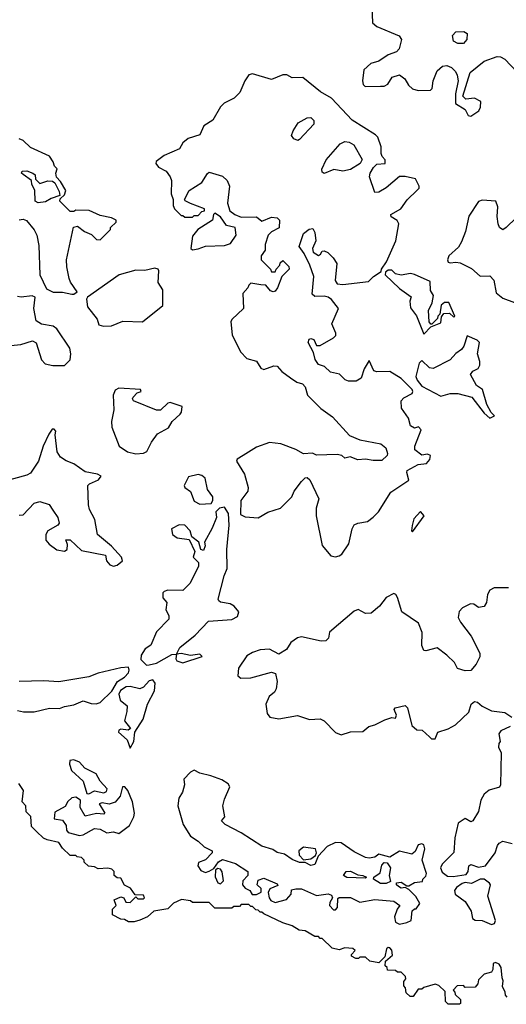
# Model space of a CAD drawing. Extents: x 1966327 to 2147849, y 395140 to 552178.
# Tile 274 of 316: x 2096057 to 2098643, y 422060 to 427290. Entities that reach past the tile are written whole.
import ezdxf

# ---------------------------------------------------------------- set-up
doc = ezdxf.new("R2010")
doc.units = 0

msp = doc.modelspace()

# ---------------------------------------------------------------- linework, layer by layer
at = {"layer": '0CON20XD'}
for points in [[(2097929.5, 427360.5), (2097933, 427273), (2097955, 427254), (2098074.1, 427204.1), (2098086.7, 427185), (2098074, 427135), (2098060.5, 427119.5), (2098015, 427103.3), (2097965, 427070), (2097923.9, 427056.1), (2097886.4, 427023.6), (2097878.8, 426965), (2097882.5, 426945), (2097892.5, 426935), (2097975, 426936.2)], [(2098385, 427162.5), (2098362, 427175), (2098357.5, 427205), (2098374.5, 427225.5), (2098417.3, 427227.3), (2098436.1, 427216.1), (2098433.8, 427185), (2098415, 427164), (2098385, 427162.5)], [(2097975, 426936.2), (2097995, 426936.7), (2098013.3, 426946.7), (2098037.5, 426985), (2098075, 426996.7), (2098103.3, 426975), (2098122.7, 426942.7), (2098145, 426922), (2098175, 426914.2), (2098240, 426915), (2098248.8, 426925), (2098254, 426965), (2098275, 427017.5), (2098305, 427043.3), (2098326.4, 427046.4), (2098352.5, 427035), (2098373.6, 427013.6), (2098382.5, 426995), (2098386.7, 426965), (2098373.3, 426895), (2098373.3, 426845), (2098425, 426812.5), (2098440.7, 426780.7), (2098455, 426777.5), (2098496.7, 426805), (2098506, 426825), (2098507.5, 426855), (2098475, 426872.5), (2098428.3, 426868.3), (2098413, 426883), (2098450.5, 427009.5), (2098525, 427070), (2098595, 427094), (2098612.9, 427092.9), (2098635, 427079.2), (2098734.6, 426974.6)], [(2097735, 424436), (2097755, 424441.2), (2097769.1, 424450.9), (2097806, 424505), (2097824, 424585), (2097834.1, 424605.9), (2097853.9, 424616.1), (2097905.9, 424624.1), (2097935, 424646.7), (2097963.3, 424675), (2098030.5, 424779.5), (2098126.1, 424843.9), (2098113.8, 424885), (2098116.7, 424895), (2098175, 424926.7), (2098218.3, 424931.7), (2098237, 424953), (2098240, 424975), (2098225, 424982.5), (2098195, 424977.5), (2098157.5, 425005), (2098156.7, 425025), (2098191.7, 425111.7), (2098177, 425127), (2098155, 425120), (2098135, 425132.5), (2098123.6, 425173.6), (2098086.1, 425226.1), (2098084.2, 425265.8), (2098099.1, 425280.9), (2098143.3, 425305), (2098146.2, 425315), (2098143.3, 425325), (2098083.9, 425383.9), (2098025, 425421.2), (2097955, 425420), (2097940, 425425), (2097915, 425480), (2097887.5, 425435), (2097872.5, 425385), (2097845, 425370), (2097805, 425370), (2097786.4, 425376.4), (2097756.1, 425406.1), (2097708.3, 425418.3), (2097677, 425447), (2097645, 425457.5), (2097626.7, 425485), (2097618.3, 425521.7), (2097590, 425575), (2097595, 425592.5), (2097605, 425596.2), (2097620.7, 425590.7), (2097635, 425560), (2097655, 425560), (2097725, 425600), (2097737, 425613), (2097737.5, 425625), (2097716.7, 425675), (2097751.2, 425755), (2097715, 425803.3), (2097695.9, 425815.9), (2097675, 425821.2), (2097625, 425820), (2097612, 425832), (2097620, 425925), (2097600, 425985), (2097568.3, 426048.3), (2097542.5, 426085), (2097566.4, 426153.6), (2097595, 426176.7), (2097615, 426180), (2097625, 426160), (2097630.8, 426115), (2097613.8, 426075), (2097617.5, 426055), (2097645, 426037.5), (2097656.4, 426043.6), (2097665, 426060), (2097675, 426062.5), (2097695, 426053.3), (2097724, 426024), (2097742.5, 425995), (2097733.3, 425905), (2097745, 425887.5), (2097775, 425882.5), (2097911.7, 425898.3), (2097937.5, 425925), (2097978.3, 425951.7), (2097980, 425965), (2098007, 426003), (2098056.7, 426115), (2098072.5, 426205), (2098063, 426223), (2098031.7, 426241.7), (2098030, 426255), (2098082.5, 426285), (2098117, 426333), (2098170, 426385), (2098180, 426395), (2098180, 426405), (2098160, 426445), (2098105, 426457.5), (2098075, 426457.5), (2098005, 426396.2), (2097965, 426373.8), (2097945, 426372.5), (2097916.7, 426455), (2097920, 426475), (2097936.7, 426505), (2097955, 426522.5), (2098000, 426525), (2098000, 426545), (2097983, 426563), (2097978.3, 426578.3), (2097977.5, 426615), (2097960, 426665), (2097948.8, 426678.8), (2097825, 426756.7), (2097715, 426872.5), (2097656.4, 426906.4), (2097561.7, 426981.7), (2097505, 426980), (2097477, 426997), (2097455, 426997.5), (2097395, 426971.2), (2097295, 427002), (2097275, 426996.2), (2097254.4, 426965.6), (2097226.8, 426903.2), (2097196.4, 426873.6), (2097144.5, 426845.5), (2097125, 426826.2), (2097084.2, 426755.8), (2097036.7, 426725), (2097015, 426677.5), (2096952.3, 426657.7), (2096924.2, 426635.8), (2096905.8, 426604.2), (2096825, 426567.5), (2096783.4, 426536.6), (2096780, 426525), (2096795, 426507.1), (2096836.2, 426485), (2096856.2, 426455), (2096863.3, 426435), (2096862.5, 426365), (2096872.5, 426335), (2096873, 426303), (2096880, 426285), (2096915, 426250), (2096925, 426250), (2096935, 426240), (2096975, 426240), (2096985, 426250), (2097005, 426250), (2097025, 426270), (2097040, 426275), (2097040, 426285), (2096965, 426312.5), (2096937, 426327), (2096933.3, 426335), (2096958.3, 426381.7), (2097025, 426424), (2097055, 426473.3), (2097065, 426480), (2097135, 426458.5), (2097160, 426435), (2097172, 426405), (2097160.8, 426315), (2097174.4, 426274.4), (2097200, 426255), (2097235, 426241.2), (2097315, 426243.3), (2097345, 426220), (2097395, 426240), (2097425, 426236.7), (2097437.5, 426225), (2097436.7, 426183.3), (2097395, 426162.5), (2097377.5, 426145), (2097362.5, 426095), (2097362.5, 426065), (2097340, 426035), (2097340, 426015), (2097390, 425965), (2097395, 425950), (2097415, 425950), (2097420, 425965), (2097440, 425985), (2097441.7, 425998.3), (2097455, 426010), (2097488.3, 425978.3), (2097490, 425965), (2097450, 425925), (2097427.5, 425865), (2097415, 425847.5), (2097405, 425843.3), (2097389.3, 425849.3), (2097365, 425880), (2097338.3, 425881.7), (2097285, 425890), (2097275, 425880), (2097270, 425865), (2097242.5, 425835), (2097247.5, 425755), (2097185, 425697.5), (2097180, 425685), (2097186.7, 425615), (2097230, 425525), (2097265, 425490), (2097316.2, 425476.2), (2097338.3, 425438.3), (2097355, 425432.5), (2097408.3, 425451.7), (2097425, 425450), (2097450.7, 425420.7), (2097497, 425387), (2097530, 425365), (2097560, 425355), (2097575, 425340), (2097587.5, 425295), (2097657.5, 425225), (2097719.5, 425179.5), (2097810.7, 425080.7), (2097865, 425057.5), (2097977, 425037), (2098002.5, 425015), (2098012.5, 424985), (2098010, 424975), (2097981.7, 424948.3), (2097935, 424947.5), (2097895, 424956.2), (2097855, 424952), (2097813, 424967), (2097785, 424960), (2097770, 424975), (2097745, 424980), (2097635, 424976.7), (2097613, 424987), (2097565, 424983.3), (2097525, 425006.2), (2097445, 425036.2), (2097385, 425043.8), (2097315, 425019.2), (2097245.6, 424974.4), (2097213.3, 424955), (2097208.8, 424945), (2097251.4, 424875), (2097272, 424805), (2097270, 424785), (2097232.5, 424735), (2097231.2, 424661.2), (2097255, 424650), (2097325, 424643.8), (2097375.7, 424674.3), (2097442.5, 424695), (2097503.3, 424755), (2097516.7, 424785), (2097555, 424837.5), (2097573.9, 424856.1), (2097585, 424857.5), (2097600, 424845), (2097646.7, 424745), (2097632, 424695), (2097632.5, 424655), (2097665, 424497.5), (2097711.2, 424441.2), (2097735, 424436)], [(2097535, 426647.5), (2097515, 426657.5), (2097502.5, 426675), (2097510.5, 426699.5), (2097537.7, 426742.3), (2097585, 426768.8), (2097605, 426770), (2097620, 426755), (2097620, 426735), (2097545, 426653.3), (2097535, 426647.5)], [(2096053.9, 426226.1), (2096075, 426230), (2096093, 426223), (2096133.6, 426173.6), (2096148.8, 426145), (2096159.7, 426089.7), (2096164.4, 425935), (2096199.3, 425859.3), (2096235, 425842.5), (2096285, 425842.5), (2096335, 425832.5), (2096345, 425832.5), (2096362.5, 425845), (2096326.7, 425895), (2096320, 425915), (2096307, 425977), (2096306.7, 426015), (2096343, 426187), (2096365, 426192.5), (2096402.5, 426165), (2096438.3, 426148.3), (2096465, 426122.5), (2096485, 426120), (2096540, 426175), (2096540, 426185), (2096570, 426215), (2096570, 426225), (2096545, 426236.7), (2096485, 426250), (2096426.4, 426276.4), (2096355, 426277.5), (2096345, 426270), (2096325, 426270), (2096270, 426325), (2096271.7, 426338.3), (2096295, 426360), (2096301.7, 426381.7), (2096275, 426430), (2096253, 426453), (2096250, 426475), (2096257, 426497), (2096242, 426512), (2096235.8, 426535), (2096215, 426564.2), (2096115, 426610), (2096075, 426647.5), (2096055, 426657.5)], [(2097675, 426473.3), (2097665, 426480), (2097663.8, 426495), (2097685.8, 426545), (2097760.2, 426629.8), (2097785, 426642.9), (2097808.7, 426638.7), (2097833.3, 426625), (2097877, 426547), (2097866.7, 426525), (2097815, 426494.2), (2097775, 426485.8), (2097726.4, 426493.6), (2097675, 426473.3)], [(2096155, 426317.5), (2096140, 426325), (2096137.5, 426385), (2096122.5, 426415), (2096120, 426435), (2096075, 426467.5), (2096067.5, 426475), (2096070, 426485), (2096095, 426486.2), (2096127.5, 426475), (2096140, 426465), (2096141.7, 426441.7), (2096165, 426420), (2096207, 426433), (2096232.5, 426432.5), (2096243.3, 426423.3), (2096267, 426377), (2096270, 426355), (2096225, 426340), (2096195, 426322.5), (2096155, 426317.5)], [(2098695, 426237.5), (2098643.3, 426185), (2098625, 426174), (2098606.7, 426185), (2098600, 426205), (2098594, 426245), (2098598.8, 426295), (2098587.5, 426325), (2098515, 426331.2), (2098495, 426323.3), (2098444.1, 426245.9), (2098426.7, 426165), (2098405, 426110), (2098389.3, 426080.7), (2098337.5, 426035), (2098330, 426015), (2098335, 426002.5), (2098345, 425997.5), (2098375, 426002), (2098397.9, 425997.9), (2098458.8, 425968.8), (2098505, 425927.5), (2098555, 425930), (2098576.4, 425906.4), (2098589.3, 425839.3), (2098625, 425810), (2098687, 425787)], [(2096975, 426067.5), (2097005, 426072.5), (2097045, 426087.5), (2097145, 426090), (2097178.3, 426101.7), (2097207.5, 426145), (2097202.5, 426185), (2097155.9, 426195.9), (2097125, 426242.5), (2097095, 426262.5), (2097087.5, 426255), (2097082.5, 426225), (2097003.9, 426176.1), (2096975, 426140), (2096967.5, 426075), (2096975, 426067.5)], [(2096501.9, 425661.9), (2096545, 425663.5), (2096605, 425688), (2096710, 425685), (2096818.3, 425771.7), (2096817.5, 425855), (2096793.6, 425893.6), (2096796.7, 425955), (2096792.5, 425965), (2096775, 425970), (2096721.7, 425958.3), (2096675, 425959.2), (2096586.1, 425933.9), (2096417.5, 425815), (2096412.5, 425805), (2096417.5, 425765), (2096468.3, 425698.3), (2096478.8, 425668.8), (2096501.9, 425661.9)], [(2098205, 425620), (2098241.7, 425658.3), (2098295, 425680), (2098298.3, 425711.7), (2098311.7, 425728.3), (2098341.7, 425731.7), (2098365, 425710), (2098370, 425715), (2098338.3, 425788.3), (2098315, 425786.7), (2098297, 425773), (2098290, 425725), (2098280, 425715), (2098278.3, 425701.7), (2098248.3, 425671.7), (2098241.7, 425671.7), (2098232.5, 425685), (2098230, 425745), (2098248.8, 425785), (2098256.7, 425825), (2098240.7, 425850.7), (2098239.3, 425899.3), (2098155, 425936.2), (2098135, 425941.2), (2098085, 425932.5), (2098055, 425940), (2098035, 425960), (2098015, 425960), (2098001.7, 425948.3), (2098000, 425935), (2098075, 425862.5), (2098137.5, 425817.5), (2098130, 425795), (2098135, 425760), (2098166.7, 425716.7), (2098205, 425620)], [(2095975, 425556), (2096064.1, 425564.1), (2096125, 425583.8), (2096145, 425572.5), (2096172.7, 425482.7), (2096191.9, 425461.9), (2096233.2, 425453.2), (2096295, 425452.9), (2096325, 425483.3), (2096328.8, 425515), (2096323.8, 425545), (2096255, 425647.5), (2096235, 425662.5), (2096173, 425673), (2096145, 425690), (2096132.5, 425755), (2096140, 425815), (2096123, 425823), (2096065, 425816.7), (2096045, 425820)], [(2098555, 425172.5), (2098580, 425185), (2098563, 425203), (2098540, 425245), (2098517.5, 425325), (2098485, 425347.5), (2098452.5, 425405), (2098465, 425422.5), (2098493, 425437), (2098502.5, 425455), (2098502.5, 425475), (2098490, 425515), (2098500, 425575), (2098488.3, 425588.3), (2098435, 425610), (2098416.7, 425555), (2098405, 425537.5), (2098375, 425517.5), (2098345, 425482.5), (2098255, 425437.5), (2098235, 425440), (2098195, 425480), (2098180, 425465), (2098163.3, 425395), (2098170, 425375), (2098193.9, 425343.9), (2098295, 425290), (2098345, 425303.3), (2098385, 425303.3), (2098460, 425285), (2098525, 425200), (2098555, 425172.5)], [(2096675, 424984.4), (2096715, 424988.1), (2096733.2, 424996.8), (2096757.1, 425045), (2096789.8, 425090.2), (2096848.7, 425121.3), (2096867.5, 425155), (2096910, 425195), (2096917.5, 425205), (2096920, 425235), (2096857, 425257), (2096845, 425253.3), (2096805, 425216.2), (2096785, 425215.8), (2096662.5, 425265), (2096656.7, 425275), (2096661.2, 425285), (2096681.7, 425308.3), (2096702.5, 425315), (2096700, 425325), (2096585, 425333.3), (2096565, 425322.5), (2096553.9, 425296.1), (2096557.7, 425217.7), (2096545.8, 425155), (2096546.2, 425125), (2096586.2, 425025), (2096630, 424995), (2096675, 424984.4)], [(2096555, 424386.5), (2096575, 424391.6), (2096604.5, 424415), (2096598, 424435), (2096545, 424493.1), (2096470.8, 424555), (2096456, 424635), (2096428.3, 424688.3), (2096422.3, 424712.3), (2096418.8, 424815), (2096427.5, 424825), (2096476.7, 424845), (2096490, 424865), (2096470, 424875), (2096405, 424888.8), (2096345, 424931.2), (2096305, 424946), (2096275, 424966), (2096255.8, 424995), (2096246.7, 425085), (2096250, 425105), (2096240, 425115), (2096230, 425115), (2096212.3, 425087.7), (2096182, 425025), (2096157.5, 424945), (2096115, 424881.2), (2096095, 424870), (2095972.5, 424837.5)], [(2097015, 424715.7), (2097075, 424720), (2097083.3, 424735), (2097083.3, 424755), (2097056, 424795), (2097043.3, 424855), (2097025, 424869.2), (2097005, 424874.4), (2096955, 424861.2), (2096931.1, 424815), (2096935, 424804.3), (2096964.5, 424784.5), (2096985, 424733.1), (2097015, 424715.7)], [(2096055, 424657.5), (2096075, 424660), (2096135, 424722), (2096165, 424731.2), (2096213.8, 424713.8), (2096234, 424684), (2096260, 424645), (2096267.5, 424615), (2096260, 424605), (2096207.5, 424575), (2096196.7, 424555), (2096196.7, 424525), (2096214.2, 424504.2), (2096255, 424473.3), (2096295, 424467.5), (2096310, 424475), (2096311.7, 424501.7), (2096303, 424527), (2096325, 424527.5), (2096385, 424470), (2096512.5, 424445), (2096518.1, 424415), (2096536.5, 424395), (2096555, 424386.5)], [(2096731.7, 423861.7), (2096745, 423862.5), (2096785, 423872.5), (2096865, 423917.5), (2096890, 423920), (2096907.5, 423955), (2096989.3, 424020.7), (2097060, 424095), (2097185, 424103.3), (2097215, 424120), (2097222.5, 424145), (2097197.5, 424175), (2097175, 424186.7), (2097125, 424196.7), (2097115, 424202.5), (2097112.3, 424212.3), (2097143.8, 424335), (2097160, 424375), (2097157.5, 424475), (2097171.2, 424605), (2097166.4, 424666.4), (2097145, 424700), (2097120, 424695), (2097100, 424675), (2097102.5, 424645), (2097080.7, 424589.3), (2097040, 424515), (2097042.5, 424495), (2097035, 424470), (2097020, 424475), (2097010, 424515), (2096972.5, 424542.5), (2096963.3, 424575), (2096935, 424604.2), (2096905, 424606.7), (2096863.3, 424585), (2096868.8, 424555), (2096895, 424538), (2096958.3, 424528.3), (2096987.5, 424465), (2096980, 424435), (2097007, 424407), (2097007, 424387), (2096963.6, 424296.4), (2096925, 424257.5), (2096845, 424260), (2096825, 424253.3), (2096818.8, 424245), (2096818.3, 424218.3), (2096840, 424195), (2096834, 424155), (2096850, 424125), (2096850, 424105), (2096785, 424038), (2096755, 423967.5), (2096725, 423947.5), (2096702.5, 423915), (2096701.7, 423891.7), (2096731.7, 423861.7)], [(2098145, 424570), (2098207.5, 424655), (2098187, 424677), (2098152.3, 424637.7), (2098143, 424603), (2098140, 424575), (2098145, 424570)], [(2098655, 424272.5), (2098578.3, 424271.7), (2098555, 424260), (2098543, 424237), (2098537.5, 424195), (2098525, 424172.5), (2098495, 424167.5), (2098470, 424185), (2098453.6, 424186.4), (2098410, 424165), (2098393, 424147), (2098387.5, 424115), (2098399.3, 424089.3), (2098456.7, 424015), (2098503.3, 423925), (2098502.5, 423905), (2098483.6, 423866.4), (2098455, 423832.5), (2098425, 423831.2), (2098384.2, 423844.2), (2098367.5, 423875), (2098327.5, 423915), (2098275, 423952.5), (2098215, 423937.5), (2098205, 423940), (2098193.8, 423965), (2098196, 424035), (2098176.2, 424085), (2098087.5, 424145), (2098065, 424220), (2098056.4, 424236.4), (2098045, 424242.5), (2098005, 424220), (2097970, 424175), (2097925, 424137.5), (2097895.9, 424135.9), (2097856.1, 424156.1), (2097835, 424148.8), (2097704.1, 424035.9), (2097698.8, 424005), (2097685, 423991.2), (2097659.3, 423989.3), (2097555, 424011.2), (2097534.3, 424005.7), (2097498.3, 423981.7), (2097474.4, 423945), (2097435, 423920.4), (2097385, 423945.8), (2097335, 423942), (2097295, 423928.8), (2097265, 423911.2), (2097220, 423845), (2097216.7, 423805), (2097231.7, 423791.7), (2097285, 423794), (2097395, 423823.8), (2097417.1, 423817.1), (2097425.5, 423774.5), (2097421.1, 423735), (2097412.1, 423717.9), (2097383.3, 423695), (2097366.2, 423655), (2097372, 423605), (2097385.9, 423585.9), (2097434.1, 423575.9), (2097533.9, 423593.9), (2097597, 423573), (2097655, 423576.7), (2097675, 423566.2), (2097735, 423502.9), (2097765, 423491.9), (2097815, 423507.5), (2097881.4, 423508.6), (2097912.5, 423535), (2097945, 423543.8), (2097998.3, 423571.7), (2098035, 423582.5), (2098055, 423580), (2098060, 423595), (2098047.5, 423625), (2098052.5, 423635), (2098105, 423647.5), (2098117.5, 423635), (2098141.7, 423541.7), (2098168.3, 423518.3), (2098196.1, 423516.1), (2098235, 423480), (2098245, 423470), (2098265, 423470), (2098280, 423505), (2098335, 423523.3), (2098372.5, 423545), (2098445, 423612.5), (2098456.4, 423653.6), (2098475, 423667.5), (2098490, 423665), (2098515, 423643.3), (2098565, 423618.8), (2098635, 423610), (2098672, 423585)], [(2096925, 423873.3), (2097027, 423907), (2097015, 423920), (2096965, 423912.5), (2096915, 423922.5), (2096890, 423920), (2096887.5, 423895), (2096892.5, 423885), (2096925, 423873.3)], [(2096077, 423613), (2096135, 423613.3), (2096215, 423633.3), (2096269.3, 423630.7), (2096295, 423642.5), (2096345, 423650), (2096395, 423672.5), (2096437, 423657), (2096463.6, 423656.4), (2096485, 423663.3), (2096546.4, 423723.6), (2096577.5, 423775), (2096615, 423797.5), (2096635, 423820), (2096640, 423835), (2096635, 423850), (2096595, 423846.7), (2096475, 423818), (2096425, 423798.8), (2096265, 423773.3), (2096185, 423778), (2096055, 423774)], [(2096645, 423420), (2096663.8, 423455), (2096670, 423505), (2096713.8, 423575), (2096736.1, 423653.9), (2096773.3, 423725), (2096776.7, 423765), (2096765, 423782.5), (2096745, 423777.5), (2096715.6, 423744.4), (2096695, 423736), (2096645, 423747.5), (2096624, 423746), (2096593.8, 423726.2), (2096583.6, 423706.4), (2096591.2, 423675), (2096628.8, 423645), (2096627.5, 423615), (2096614.3, 423565), (2096646.7, 423525), (2096633.6, 423516.4), (2096595, 423520.8), (2096584.4, 423515.6), (2096582.5, 423505), (2096629.2, 423465), (2096645, 423420)], [(2096045, 423620), (2096077, 423613)], [(2098664, 423536), (2098615, 423512.5), (2098603.9, 423496.1), (2098610, 423455), (2098603.3, 423445), (2098602.5, 423425), (2098616.2, 423395), (2098612.5, 423225), (2098607, 423213), (2098552.3, 423197.7), (2098525, 423176.7), (2098507.5, 423145), (2098495.9, 423084.1), (2098465.9, 423034.1), (2098455, 423030), (2098425, 423046), (2098387.7, 423022.3), (2098370, 422945), (2098363.9, 422866.1), (2098303.3, 422805), (2098294.2, 422785), (2098302.3, 422762.3), (2098331.4, 422741.4), (2098360.5, 422739.5), (2098430, 422750), (2098441.2, 422765), (2098444, 422796), (2098455, 422803.3), (2098495, 422788), (2098532.5, 422795), (2098583.8, 422865), (2098597, 422903), (2098605, 422916.7), (2098625, 422926.2), (2098675, 422913.3)], [(2096425, 423177.5), (2096455, 423193.8), (2096505, 423182.5), (2096519.3, 423190.7), (2096522.5, 423205), (2096485.7, 423245.7), (2096463.8, 423285), (2096404.4, 423314.4), (2096375.9, 423345.9), (2096345, 423359.2), (2096324.3, 423355.7), (2096321.2, 423335), (2096332.5, 423302.5), (2096393.8, 423245), (2096415, 423180), (2096425, 423177.5)], [(2098075, 422486.2), (2098115, 422493.8), (2098137.5, 422505), (2098143, 422557), (2098155, 422567.5), (2098165, 422567.5), (2098183.3, 422595), (2098163, 422633), (2098125, 422670), (2098105, 422680), (2098085, 422677.5), (2098070, 422685), (2098060, 422695), (2098060, 422705), (2098085, 422708.8), (2098115, 422690), (2098125, 422690), (2098155, 422707.5), (2098198.3, 422711.7), (2098200, 422725), (2098215, 422740), (2098218.8, 422755), (2098195.7, 422825), (2098211.2, 422885), (2098205, 422906.7), (2098195, 422912.5), (2098175, 422907.5), (2098158.3, 422871.7), (2098141.7, 422858.3), (2098075, 422872.5), (2098025, 422841.2), (2097965, 422856.7), (2097945, 422842), (2097915, 422835.7), (2097895, 422839.4), (2097835, 422869.4), (2097765, 422917.5), (2097735, 422920), (2097691.1, 422898.9), (2097643.3, 422846.7), (2097625, 422802.5), (2097605, 422797.5), (2097575, 422812.5), (2097545, 422813.3), (2097505, 422828.8), (2097465, 422857.5), (2097425, 422866.7), (2097401.7, 422881.7), (2097345, 422900), (2097235, 422971.2), (2097150, 423015), (2097130, 423035), (2097147.5, 423055), (2097137.5, 423115), (2097145, 423150), (2097174, 423215), (2097165, 423231.2), (2097131.7, 423251.7), (2097073.9, 423273.9), (2097015, 423288), (2096985, 423303.3), (2096965, 423293.3), (2096930, 423255), (2096933.8, 423225), (2096922.5, 423187.5), (2096902.5, 423155), (2096897.5, 423115), (2096926.2, 423015), (2096965, 422952.5), (2097006.4, 422926.4), (2097037, 422897), (2097080, 422875), (2097080, 422865), (2097045, 422826.7), (2097006.7, 422813.3), (2097003.8, 422795), (2097020.5, 422770.5), (2097045, 422760), (2097065, 422767.5), (2097088.3, 422781.7), (2097113.6, 422816.4), (2097135, 422830), (2097205, 422807.5), (2097270, 422765), (2097270, 422745), (2097244, 422716), (2097241.2, 422695), (2097255, 422676.7), (2097280, 422665), (2097293, 422643), (2097315, 422642.5), (2097340, 422655), (2097340, 422675), (2097320, 422695), (2097325, 422720), (2097355, 422730), (2097425, 422700), (2097428.3, 422691.7), (2097387, 422673), (2097377, 422653), (2097382.5, 422625), (2097392, 422612), (2097415, 422600), (2097475, 422616.7), (2097500, 422645), (2097501.7, 422668.3), (2097525, 422672.5), (2097555, 422672.5), (2097635, 422637.5), (2097696.4, 422646.4), (2097715, 422640), (2097720, 422625), (2097705, 422600), (2097703.3, 422585), (2097725, 422562.5), (2097735, 422562.5), (2097746.7, 422575), (2097748.3, 422621.7), (2097755, 422627.5), (2097815, 422627.5), (2097865, 422603.3), (2097945, 422617.5), (2098045, 422607.5), (2098077.5, 422585), (2098064, 422566), (2098049.2, 422525), (2098055, 422496.7), (2098075, 422486.2)], [(2096615, 422510), (2096595, 422512.5), (2096550, 422535), (2096550, 422565), (2096570, 422585), (2096560, 422615), (2096595, 422630), (2096610, 422625), (2096621.7, 422601.7), (2096645, 422600), (2096675, 422630), (2096685, 422620), (2096715, 422620), (2096720, 422625), (2096715, 422640), (2096671.7, 422641.7), (2096646.4, 422676.4), (2096613.6, 422693.6), (2096595, 422730), (2096575, 422732.5), (2096560, 422745), (2096560, 422765), (2096547, 422777), (2096525, 422782.5), (2096475, 422780), (2096455, 422790), (2096423.3, 422793.3), (2096400, 422815), (2096400, 422825), (2096385, 422840), (2096363, 422843), (2096355, 422850), (2096325, 422850), (2096285, 422890), (2096265, 422920), (2096203, 422933), (2096183.3, 422943.3), (2096147, 422977), (2096120, 423005), (2096117, 423057), (2096091.7, 423081.7), (2096090, 423115), (2096070, 423135), (2096077.5, 423195), (2096053, 423233)], [(2096375, 422956.2), (2096395, 422960), (2096455, 422993.3), (2096485, 422990), (2096520.7, 422970.7), (2096555, 422976.7), (2096585, 422967.5), (2096640.6, 423009.4), (2096663.3, 423055), (2096666.7, 423075), (2096656.7, 423135), (2096631.2, 423195), (2096615.9, 423215.9), (2096603.3, 423215), (2096590.8, 423165), (2096565, 423134.2), (2096533.6, 423123.6), (2096495, 423130), (2096480, 423125), (2096510, 423075), (2096505, 423070), (2096465, 423073.3), (2096405, 423060), (2096378, 423105), (2096380, 423145), (2096355, 423160), (2096333.9, 423156.1), (2096313.6, 423136.4), (2096299.3, 423110.7), (2096245, 423080), (2096240, 423045), (2096285, 423037.5), (2096305, 423010), (2096306.7, 422985), (2096315, 422972.5), (2096375, 422956.2)], [(2097565, 422827.5), (2097605, 422832.5), (2097628.8, 422851.2), (2097633.8, 422865), (2097630, 422885), (2097565, 422894), (2097540, 422875), (2097542.5, 422852.5), (2097565, 422827.5)], [(2098005, 422702.5), (2097975, 422702.5), (2097937.5, 422725), (2097940, 422735), (2097972.5, 422757.5), (2097981.3, 422798.7), (2097995, 422814), (2098010.8, 422810.8), (2098027.5, 422785), (2098020, 422745), (2098027, 422713), (2098005, 422702.5)], [(2097125, 422700), (2097140, 422715), (2097133, 422763), (2097125, 422777.5), (2097108.3, 422781.7), (2097098.3, 422771.7), (2097097, 422737), (2097110, 422705), (2097125, 422700)], [(2097895, 422730), (2097795, 422733.3), (2097777.5, 422745), (2097792.5, 422765), (2097815, 422767.5), (2097855, 422748), (2097880, 422745), (2097900, 422735), (2097895, 422730)], [(2098565, 422483.3), (2098580, 422490), (2098586.7, 422505), (2098545.8, 422635), (2098560, 422695), (2098554.2, 422704.2), (2098525, 422723.8), (2098505, 422723.8), (2098458.3, 422701.7), (2098425, 422706.2), (2098408.3, 422701.7), (2098378.8, 422681.2), (2098368, 422665), (2098372, 422645), (2098425.4, 422605.4), (2098456.2, 422555), (2098463.3, 422515), (2098477.3, 422507.3), (2098515, 422504.3), (2098565, 422483.3)], [(2098648.3, 422098.3), (2098638.3, 422108.3), (2098637.5, 422125), (2098623.9, 422153.9), (2098626.2, 422185), (2098620.8, 422200.8), (2098616.7, 422255), (2098605, 422272.5), (2098585, 422282.5), (2098573.8, 422276.2), (2098572.5, 422245), (2098565, 422230), (2098525, 422220), (2098495, 422190), (2098491.7, 422168.3), (2098478.3, 422151.7), (2098425, 422150), (2098415, 422160), (2098381.7, 422158.3), (2098360, 422135), (2098370, 422125), (2098371.7, 422111.7), (2098400, 422085), (2098400, 422065), (2098395, 422060), (2098335, 422060), (2098320, 422075), (2098318.3, 422128.3), (2098285, 422160), (2098265, 422167.5), (2098205, 422150), (2098195, 422140), (2098175, 422140), (2098148.3, 422101.7), (2098131.7, 422101.7), (2098111.7, 422121.7), (2098107, 422147), (2098098.3, 422158.3), (2098098.3, 422181.7), (2098110, 422195), (2098108.3, 422208.3), (2098085, 422230), (2098065, 422230), (2098055, 422240), (2098011.7, 422241.7), (2098010, 422255), (2098000, 422265), (2098001.7, 422288.3), (2098039.3, 422320.7), (2098035, 422347.5), (2098025, 422360), (2098015, 422362.5), (2098007.5, 422355), (2097998.3, 422311.7), (2097965, 422280), (2097918.3, 422288.3), (2097895, 422310), (2097865, 422310), (2097857, 422303), (2097843, 422303), (2097820, 422315), (2097820, 422325), (2097840, 422345), (2097827, 422357), (2097785, 422360), (2097755, 422350), (2097718.3, 422358.3), (2097665, 422410), (2097655, 422410), (2097645, 422420), (2097625, 422420), (2097575, 422450), (2097543, 422453), (2097505, 422477.5), (2097455, 422492.5), (2097355, 422540), (2097345, 422550), (2097335, 422550), (2097325, 422560), (2097311.7, 422561.7), (2097295, 422580), (2097285, 422580), (2097275, 422590), (2097235, 422590), (2097225, 422580), (2097195, 422580), (2097185, 422570), (2097095, 422570), (2097065, 422600), (2096975, 422600), (2096965, 422610), (2096917, 422617), (2096875, 422598), (2096845, 422566.7), (2096770, 422555), (2096735.8, 422524.2), (2096695, 422506.7), (2096665, 422497.5), (2096635, 422497.5), (2096615, 422510)]]:
    msp.add_lwpolyline(points, dxfattribs=at)

doc.saveas('drawing.dxf')
